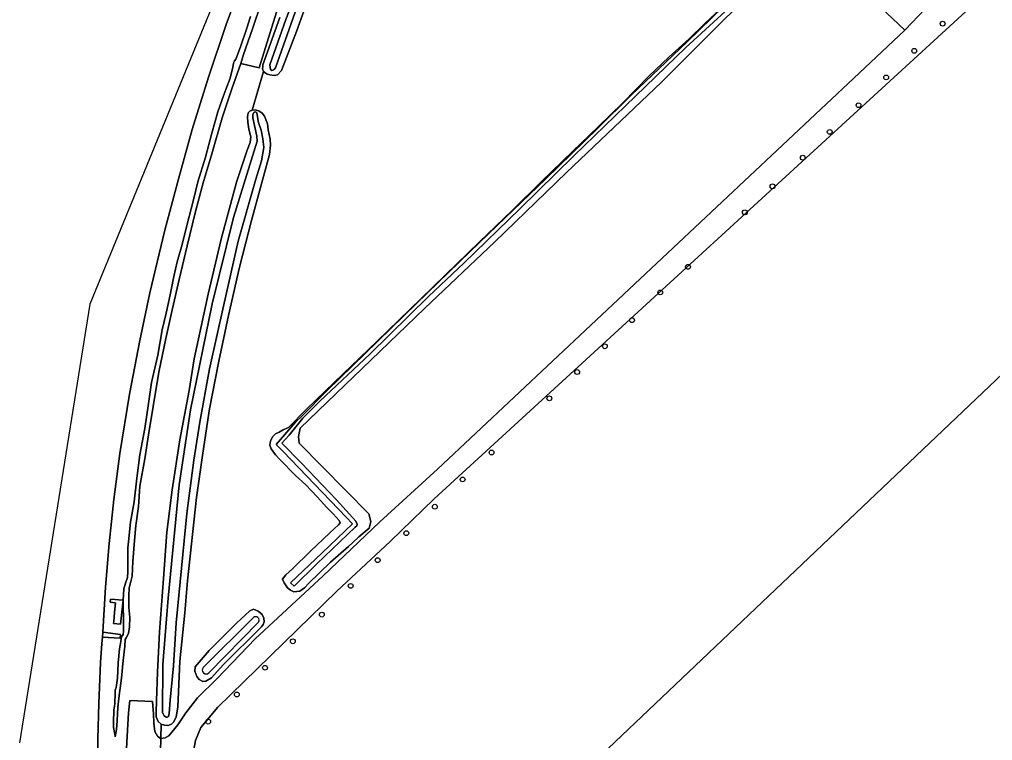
# Model space of a CAD drawing. Extents: x 156141 to 158132, y 385651 to 388333.
# Drawn here: x 156156.8 to 156355, y 387802.7 to 387949.4 of the extents above; entities that cross this region are included whole.
import ezdxf

# ---------------------------------------------------------------- set-up
doc = ezdxf.new("R2010")
doc.units = 0
for name, color, linetype in [('IMGEO_Berm_groen', 7, 'Continuous'), ('IMGEO_Berm_onverhard', 7, 'Continuous'), ('IMGEO_Boom', 7, 'Continuous'), ('IMGEO_Erf', 7, 'Continuous'), ('IMGEO_Greppel_droge_sloot', 7, 'Continuous'), ('IMGEO_Groenvoorziening', 7, 'Continuous'), ('IMGEO_Oever', 7, 'Continuous'), ('IMGEO_Pand', 7, 'Continuous'), ('IMGEO_Rijbaan_autosnelweg', 7, 'Continuous'), ('IMGEO_Rijbaan_lokaal_onverhard', 7, 'Continuous'), ('IMGEO_Terreindeel_open', 7, 'Continuous'), ('IMGEO_Waterloop', 7, 'Continuous')]:
    doc.layers.add(name, color=color, linetype=linetype)

msp = doc.modelspace()

# ---------------------------------------------------------------- linework, layer by layer
at = {"layer": 'IMGEO_Berm_groen'}
for points in [[(156203.36, 387960.37), (156198.94, 387948.4), (156195.34, 387937.73), (156192.04, 387927.03), (156189.29, 387917.22), (156186.46, 387906.55), (156183.39, 387893.79), (156181.33, 387884.1), (156179.23, 387873.19), (156177.32, 387861.08), (156176.09, 387851.75), (156175.13, 387842.77), (156174.39, 387833.9), (156173.85, 387824.7), (156177.44, 387824.25), (156177.36, 387823.47), (156173.73, 387823.73), (156173.64, 387822.41), (156173.36, 387818.54), (156173.04, 387810.17), (156172.8, 387802.97), (156172.74, 387794.88)], [(156211.44, 387958.16), (156205.63, 387939.6), (156201.93, 387940.49), (156200.12, 387935.3), (156198.13, 387929.43), (156196.04, 387922.1), (156194.24, 387916.19), (156192.6, 387910.06), (156190.97, 387903.39), (156189.34, 387896.48), (156188.03, 387890.61), (156186.64, 387884.48), (156185.24, 387877.65), (156184.06, 387870.68), (156183.11, 387864.86), (156182.37, 387859.98), (156181.38, 387854.43), (156181.08, 387850.27), (156180.57, 387846.43), (156180.3, 387843.36), (156179.95, 387839.07), (156179.8, 387836.14), (156179.52, 387835.03), (156179.18, 387833.76), (156179.15, 387832.08), (156179.15, 387829.73), (156179.29, 387827.71), (156179.26, 387825.79), (156179.04, 387824.43), (156178.61, 387823.57), (156178.34, 387823.2), (156178.3, 387821.86), (156177.98, 387818.95), (156177.64, 387815.38), (156177.17, 387811.83), (156176.89, 387809.45), (156176.75, 387806.69), (156176.59, 387804.9), (156176.36, 387803.43), (156176.24, 387803.92), (156176.02, 387805.3), (156176, 387806.31), (156176.07, 387808.82), (156176.17, 387809.73), (156176.29, 387810.16), (156176.37, 387812.44), (156176.36, 387812.91), (156176.57, 387813.44), (156176.84, 387815.36), (156176.97, 387818.46), (156177.21, 387821.32), (156177.46, 387822.82), (156177.64, 387823.78), (156177.96, 387824.24), (156178.06, 387824.93), (156178.04, 387826.14), (156178, 387831.25), (156178.12, 387833.55), (156178.46, 387834.67), (156178.82, 387835.83), (156178.93, 387836.99), (156178.91, 387839.4), (156178.93, 387841.89), (156179.06, 387843.13), (156179.47, 387847.1), (156180.2, 387851.24), (156180.72, 387856.06), (156181.38, 387860.84), (156182.35, 387866.21), (156183.15, 387871.25), (156183.73, 387875.52), (156185.01, 387881.13), (156185.89, 387886.26), (156186.7, 387889.68), (156187.53, 387893.37), (156188.3, 387897.1), (156188.93, 387900.11), (156189.97, 387903.6), (156190.96, 387907.47), (156192.23, 387912.44), (156193.18, 387916.4), (156194.71, 387921.4), (156196.03, 387926.28), (156197.26, 387930.61), (156198.44, 387934.1), (156198.86, 387935.16), (156199.73, 387937.48), (156200.31, 387939.75), (156200.43, 387940.5), (156200.49, 387940.78), (156200.65, 387940.99), (156200.91, 387941.33), (156201.87, 387943.86), (156203.12, 387947.64), (156203.93, 387950.02)], [(156203.93, 387950.02), (156203.12, 387947.64), (156201.87, 387943.86), (156200.91, 387941.33), (156200.65, 387940.99), (156200.49, 387940.78), (156200.43, 387940.5), (156200.31, 387939.75), (156199.73, 387937.48), (156198.86, 387935.16), (156198.44, 387934.1), (156197.26, 387930.61), (156196.03, 387926.28), (156194.71, 387921.4), (156193.18, 387916.4), (156192.23, 387912.44), (156190.96, 387907.47), (156189.97, 387903.6), (156188.93, 387900.11), (156188.3, 387897.1), (156187.53, 387893.37), (156186.7, 387889.68), (156185.89, 387886.26), (156185.01, 387881.13), (156183.73, 387875.52), (156183.15, 387871.25), (156182.35, 387866.21), (156181.38, 387860.84), (156180.72, 387856.06), (156180.2, 387851.24), (156179.47, 387847.1), (156179.06, 387843.13), (156178.93, 387841.89), (156178.91, 387839.4), (156178.93, 387836.99), (156178.82, 387835.83), (156178.46, 387834.67), (156178.12, 387833.55), (156178, 387831.25), (156178.04, 387826.14), (156178.06, 387824.93), (156177.96, 387824.24), (156177.64, 387823.78), (156177.46, 387822.82), (156177.21, 387821.32), (156176.97, 387818.46), (156176.84, 387815.36), (156176.57, 387813.44), (156176.36, 387812.91), (156176.37, 387812.44), (156176.29, 387810.16), (156176.17, 387809.73), (156176.07, 387808.82), (156176, 387806.31), (156176.02, 387805.3), (156176.24, 387803.92), (156176.36, 387803.43), (156176.59, 387804.9), (156176.75, 387806.69), (156176.89, 387809.45), (156177.17, 387811.83), (156177.64, 387815.38), (156177.98, 387818.95), (156178.3, 387821.86), (156178.34, 387823.2), (156178.61, 387823.57), (156179.04, 387824.43), (156179.26, 387825.79), (156179.29, 387827.71), (156179.15, 387829.73), (156179.15, 387832.08), (156179.18, 387833.76), (156179.52, 387835.03), (156179.8, 387836.14), (156179.95, 387839.07), (156180.3, 387843.36), (156180.57, 387846.43), (156181.08, 387850.27), (156181.38, 387854.43), (156182.37, 387859.98), (156183.11, 387864.86), (156184.06, 387870.68), (156185.24, 387877.65), (156186.64, 387884.48), (156188.03, 387890.61), (156189.34, 387896.48), (156190.97, 387903.39), (156192.6, 387910.06), (156194.24, 387916.19), (156196.04, 387922.1), (156198.13, 387929.43), (156200.12, 387935.3), (156201.93, 387940.49), (156202.45, 387942.31), (156204.32, 387947.55), (156206.05, 387952.76)], [(156178.5, 387798.33), (156178.77, 387803.56), (156179.05, 387808.32), (156179.31, 387810.82), (156183.97, 387810.61), (156184.12, 387808.06), (156184.23, 387806.18), (156184.42, 387804.51), (156184.95, 387803.53), (156185.56, 387803.09), (156185.64, 387803.1), (156185.7, 387806), (156185.1, 387806.56), (156184.69, 387807.45), (156184.69, 387808.47), (156184.76, 387810.74), (156184.94, 387816.56), (156185.39, 387824.76), (156186.16, 387835.67), (156186.88, 387845.08), (156187.94, 387853.7), (156189.52, 387863.88), (156191.39, 387873.89), (156192.43, 387880.38), (156195.27, 387893.51), (156197.89, 387904.72), (156201.07, 387916.3), (156203.24, 387922.86), (156203.84, 387924.4), (156203.99, 387925.58), (156203.59, 387927.13), (156203.35, 387928.55), (156203.26, 387929.62), (156203.45, 387930.44), (156203.73, 387930.76), (156204.21, 387931.01), (156206.56, 387938.88), (156206.37, 387939.37), (156206.42, 387939.89), (156206.44, 387940.23), (156209.87, 387949.85)]]:
    msp.add_lwpolyline(points, dxfattribs=at)
msp.add_lwpolyline([(156178, 387831.25), (156177.43, 387826.36), (156176.02, 387826.51), (156176.06, 387826.86), (156176.21, 387828.7), (156176.43, 387830.66), (156175.31, 387830.84), (156175.39, 387831.45)], close=True, dxfattribs=at)
at = {"layer": 'IMGEO_Berm_onverhard'}
msp.add_lwpolyline([(156178.5, 387798.33), (156185.52, 387797.91), (156185.64, 387803.1), (156185.56, 387803.09), (156184.95, 387803.53), (156184.42, 387804.51), (156184.23, 387806.18), (156184.12, 387808.06), (156183.97, 387810.61), (156179.31, 387810.82), (156179.05, 387808.32), (156178.77, 387803.56)], close=True, dxfattribs=at)
at = {"layer": 'IMGEO_Boom'}
for centre in [(156344.84, 387948.59), (156339.06, 387943.05), (156333.34, 387937.64), (156327.72, 387931.98), (156321.85, 387926.55), (156316.36, 387921.31), (156310.2, 387915.48), (156304.56, 387910.18), (156292.99, 387899.08), (156287.33, 387893.88), (156281.58, 387888.23), (156276.07, 387882.91), (156270.41, 387877.67), (156264.76, 387872.32), (156252.99, 387861.29), (156247.09, 387855.81), (156241.44, 387850.25), (156235.62, 387844.86), (156229.79, 387839.37), (156224.29, 387834.13), (156218.42, 387828.29), (156212.51, 387822.86), (156206.86, 387817.47), (156201.11, 387812.02), (156195.29, 387806.51)]:
    msp.add_circle(centre, 0.489, dxfattribs=at)
at = {"layer": 'IMGEO_Erf'}
for points in [[(156324.58, 387959.24), (156337.15, 387947.25), (156349.55, 387960.36)], [(156354.46, 387955.58), (156241.28, 387851.86), (156232.32, 387843.14), (156221.47, 387833.09), (156197.18, 387809.38), (156195.52, 387807.41), (156193.77, 387805.31), (156192.71, 387802.68), (156192.35, 387800.86), (156192.1, 387797.52), (156192.76, 387794.16), (156193.3, 387792.65), (156202, 387784.95), (156206.14, 387780.21), (156212.43, 387773.56), (156222.11, 387763.13), (156235.73, 387748.21), (156242.05, 387741.5), (156242.87, 387734.94), (156243.92, 387730.46), (156243.92, 387729.61), (156247.36, 387726.27), (156249.25, 387725.09), (156276.69, 387696.53)], [(156269.51, 387716.77), (156262.1, 387724.57), (156258.31, 387728.55), (156221.48, 387767.29), (156220.05, 387768.79), (156215.64, 387773.42), (156218.72, 387776.36), (156225.83, 387783.16), (156231.56, 387788.64), (156246.82, 387772.59), (156370.75, 387890.36), (156456.37, 387800.39), (156460.64, 387795.89), (156457.2, 387792.62), (156460.27, 387789.4), (156466.18, 387783.18), (156454.13, 387771.74), (156550.24, 387670.79)]]:
    msp.add_lwpolyline(points, dxfattribs=at)
at = {"layer": 'IMGEO_Greppel_droge_sloot'}
msp.add_lwpolyline([(156300.28, 387952.16), (156292.75, 387944.81), (156281.51, 387934.11), (156274.55, 387927.24), (156263.94, 387916.93), (156254.12, 387907.5), (156248.58, 387902.12), (156237.7, 387891.65), (156227.26, 387881.42), (156219.51, 387873.92), (156214.4, 387868.75), (156213.08, 387867.45), (156209.13, 387862.92), (156210.57, 387861.49), (156223.4, 387848.14), (156224.66, 387846.76), (156218.39, 387840.79), (156212.05, 387834.79), (156212.77, 387834.11), (156217.41, 387838.64), (156225.23, 387846.08), (156225.56, 387846.34), (156225.63, 387846.67), (156225.37, 387847.34), (156221.39, 387851.65), (156214.3, 387859.14), (156210.27, 387863.17), (156211.74, 387864.79), (156214.58, 387868.27), (156218.08, 387871.78), (156228.18, 387881.29), (156240.13, 387893.02), (156247.42, 387899.9), (156258.73, 387910.88), (156269.76, 387921.7), (156280.25, 387931.85), (156292.57, 387943.76), (156306.18, 387956.32)], dxfattribs=at)
at = {"layer": 'IMGEO_Groenvoorziening'}
for points in [[(156349.55, 387960.36), (156337.15, 387947.25), (156327.86, 387938.54), (156241.97, 387857.93), (156230.24, 387847.15), (156218.72, 387836.2), (156204.84, 387823.38), (156197.11, 387815.3), (156193.11, 387811.35), (156190.74, 387808.31), (156189.1, 387805.85), (156187.24, 387803.62), (156187.11, 387803.53), (156186.55, 387803.18), (156185.64, 387803.1), (156185.52, 387797.91)], [(156217.79, 387959.66), (156213.25, 387947.01), (156210.18, 387939.08), (156209.37, 387938.17), (156208.7, 387938.04), (156207.84, 387938.14), (156207.16, 387938.38), (156206.56, 387938.88), (156204.21, 387931.01), (156204.86, 387931.08), (156205.62, 387930.85), (156206.3, 387930.36), (156206.74, 387929.76), (156207.34, 387928.23), (156207.5, 387926.97), (156207.89, 387925.05), (156207.97, 387923.84), (156207.78, 387921.94), (156204.12, 387908.54), (156201.65, 387899), (156199.42, 387889.17), (156197.43, 387879.88), (156195.58, 387870.21), (156194.17, 387861.15), (156192.87, 387852.11), (156191.08, 387835.14), (156190.55, 387828.65), (156189.49, 387818.78), (156189.13, 387809.45), (156188.78, 387807.45), (156188.27, 387806.45), (156187.83, 387806.01), (156187.16, 387805.7), (156187.08, 387805.71), (156186.41, 387805.76), (156185.7, 387806), (156185.64, 387803.1), (156186.55, 387803.18), (156187.11, 387803.53), (156187.24, 387803.62), (156189.1, 387805.85), (156190.74, 387808.31), (156193.11, 387811.35), (156197.11, 387815.3), (156204.84, 387823.38), (156218.72, 387836.2), (156230.24, 387847.15), (156241.97, 387857.93), (156327.86, 387938.54), (156337.15, 387947.25), (156324.58, 387959.24)], [(156310.53, 387959.57), (156298.06, 387947.16), (156287.62, 387936.69), (156268.28, 387918.28), (156253.63, 387904.18), (156239.36, 387890.58), (156213.98, 387866.22), (156213.65, 387864.54), (156213.82, 387863.22), (156228.01, 387848.79), (156228.41, 387847.26), (156228.08, 387845.86), (156225.95, 387844.13), (156225.84, 387843.98), (156223.83, 387842.16), (156220.2, 387838.98), (156215.77, 387834.69), (156214.86, 387833.77), (156213.93, 387833.03), (156212.7, 387832.96), (156212.05, 387833.24), (156211.43, 387833.75), (156210.76, 387834.75), (156210.44, 387835.53), (156211.09, 387836.39), (156212.44, 387837.58), (156216.14, 387841.19), (156220.07, 387844.96), (156221.85, 387846.56), (156222.17, 387847), (156221.92, 387847.48), (156220.7, 387848.78), (156219.43, 387850.08), (156217.47, 387852.25), (156215.15, 387854.73), (156213.06, 387856.6), (156209.85, 387859.86), (156208.99, 387860.79), (156208.11, 387862.02), (156207.86, 387862.76), (156207.95, 387863.57), (156208.37, 387864.45), (156208.98, 387865.1), (156209.74, 387865.45), (156210.58, 387865.88), (156211.61, 387866.41), (156215.24, 387870.03), (156220.94, 387875.56), (156229.72, 387883.98), (156238.59, 387892.6), (156243.58, 387897.45), (156250.44, 387904.09), (156257.17, 387910.57), (156263.16, 387916.44), (156269.48, 387922.55), (156274.7, 387927.58), (156279.71, 387932.47), (156285.03, 387937.88), (156289.06, 387941.79), (156293.21, 387945.51), (156296.44, 387948.62), (156299.67, 387951.7)], [(156192.35, 387800.86), (156192.71, 387802.68), (156193.77, 387805.31), (156195.52, 387807.41), (156197.18, 387809.38), (156221.47, 387833.09), (156232.32, 387843.14), (156241.28, 387851.86), (156354.46, 387955.58)]]:
    msp.add_lwpolyline(points, dxfattribs=at)
msp.add_lwpolyline([(156206.46, 387826.31), (156206.12, 387825.82), (156198.33, 387818.08), (156195.96, 387815.4), (156194.81, 387814.73), (156194.22, 387814.66), (156193.46, 387815.06), (156192.97, 387815.72), (156192.59, 387816.76), (156192.64, 387817.64), (156195.48, 387820.97), (156201.03, 387826.54), (156203.79, 387829.09), (156204.53, 387829.37), (156205.45, 387829.02), (156206.26, 387828.34), (156206.63, 387827.58), (156206.66, 387826.79)], close=True, dxfattribs=at)
at = {"layer": 'IMGEO_Oever'}
for points in [[(156212.99, 387950.93), (156208.99, 387939.6), (156208.67, 387939.2), (156208.23, 387939.06), (156207.98, 387939.26), (156207.82, 387940.18), (156211.08, 387949.44), (156217.88, 387966.88)], [(156209.87, 387949.85), (156206.44, 387940.23), (156206.42, 387939.89), (156206.37, 387939.37), (156206.56, 387938.88), (156207.16, 387938.38), (156207.84, 387938.14), (156208.7, 387938.04), (156209.37, 387938.17), (156210.18, 387939.08), (156213.25, 387947.01), (156217.79, 387959.66)], [(156299.67, 387951.7), (156296.44, 387948.62), (156293.21, 387945.51), (156289.06, 387941.79), (156285.03, 387937.88), (156279.71, 387932.47), (156274.7, 387927.58), (156269.48, 387922.55), (156263.16, 387916.44), (156257.17, 387910.57), (156250.44, 387904.09), (156243.58, 387897.45), (156238.59, 387892.6), (156229.72, 387883.98), (156220.94, 387875.56), (156215.24, 387870.03), (156211.61, 387866.41), (156210.58, 387865.88), (156209.74, 387865.45), (156208.98, 387865.1), (156208.37, 387864.45), (156207.95, 387863.57), (156207.86, 387862.76), (156208.11, 387862.02), (156208.99, 387860.79), (156209.85, 387859.86), (156213.06, 387856.6), (156215.15, 387854.73), (156217.47, 387852.25), (156219.43, 387850.08), (156220.7, 387848.78), (156221.92, 387847.48), (156222.17, 387847), (156221.85, 387846.56), (156220.07, 387844.96), (156216.14, 387841.19), (156212.44, 387837.58), (156211.09, 387836.39), (156210.44, 387835.53), (156210.76, 387834.75), (156211.43, 387833.75), (156212.05, 387833.24), (156212.7, 387832.96), (156213.93, 387833.03), (156214.86, 387833.77), (156215.77, 387834.69), (156220.2, 387838.98), (156223.83, 387842.16), (156225.84, 387843.98), (156225.95, 387844.13), (156228.08, 387845.86), (156228.41, 387847.26), (156228.01, 387848.79), (156213.82, 387863.22), (156213.65, 387864.54), (156213.98, 387866.22), (156239.36, 387890.58), (156253.63, 387904.18), (156268.28, 387918.28), (156287.62, 387936.69), (156298.06, 387947.16), (156310.53, 387959.57)], [(156306.18, 387956.32), (156292.57, 387943.76), (156280.25, 387931.85), (156269.76, 387921.7), (156258.73, 387910.88), (156247.42, 387899.9), (156240.13, 387893.02), (156228.18, 387881.29), (156218.08, 387871.78), (156214.58, 387868.27), (156211.74, 387864.79), (156210.27, 387863.17), (156214.3, 387859.14), (156221.39, 387851.65), (156225.37, 387847.34), (156225.63, 387846.67), (156225.56, 387846.34), (156225.23, 387846.08), (156217.41, 387838.64), (156212.77, 387834.11), (156212.05, 387834.79), (156218.39, 387840.79), (156224.66, 387846.76), (156223.4, 387848.14), (156210.57, 387861.49), (156209.13, 387862.92), (156213.08, 387867.45), (156214.4, 387868.75), (156219.51, 387873.92), (156227.26, 387881.42), (156237.7, 387891.65), (156248.58, 387902.12), (156254.12, 387907.5), (156263.94, 387916.93), (156274.55, 387927.24), (156281.51, 387934.11), (156292.75, 387944.81), (156300.28, 387952.16)], [(156194.28, 387817.52), (156204.51, 387827.69)], [(156205.55, 387826.78), (156195.4, 387816.43)]]:
    msp.add_lwpolyline(points, dxfattribs=at)
for points in [[(156195.58, 387870.21), (156197.43, 387879.88), (156199.42, 387889.17), (156201.65, 387899), (156204.12, 387908.54), (156207.78, 387921.94), (156207.97, 387923.84), (156207.89, 387925.05), (156207.5, 387926.97), (156207.34, 387928.23), (156206.74, 387929.76), (156206.3, 387930.36), (156205.62, 387930.85), (156204.86, 387931.08), (156204.21, 387931.01), (156203.73, 387930.76), (156203.45, 387930.44), (156203.26, 387929.62), (156203.35, 387928.55), (156203.59, 387927.13), (156203.99, 387925.58), (156203.84, 387924.4), (156203.24, 387922.86), (156201.07, 387916.3), (156197.89, 387904.72), (156195.27, 387893.51), (156192.43, 387880.38), (156191.39, 387873.89), (156189.52, 387863.88), (156187.94, 387853.7), (156186.88, 387845.08), (156186.16, 387835.67), (156185.39, 387824.76), (156184.94, 387816.56), (156184.76, 387810.74), (156184.69, 387808.47), (156184.69, 387807.45), (156185.1, 387806.56), (156185.7, 387806), (156186.41, 387805.76), (156187.08, 387805.71), (156187.16, 387805.7), (156187.83, 387806.01), (156188.27, 387806.45), (156188.78, 387807.45), (156189.13, 387809.45), (156189.49, 387818.78), (156190.55, 387828.65), (156191.08, 387835.14), (156192.87, 387852.11), (156194.17, 387861.15)], [(156190.92, 387848.86), (156188.75, 387826.64), (156188.24, 387817.85), (156187.51, 387810.89), (156187.3, 387808.17), (156187.2, 387807.56), (156187.06, 387807.47), (156186.96, 387807.39), (156186.7, 387807.39), (156186.33, 387807.69), (156185.97, 387808.39), (156186.05, 387818.15), (156187.11, 387831.63), (156189.36, 387854.68), (156191.7, 387869.98), (156196.1, 387891.54), (156200.41, 387909.1), (156205.22, 387924.64), (156205.16, 387925.69), (156204.35, 387929.44), (156204.39, 387930.1), (156204.65, 387930.58), (156204.96, 387930.61), (156205.17, 387930.47), (156205.53, 387928.49), (156206.08, 387926.93), (156206.42, 387925.12), (156206.59, 387923.35), (156206.14, 387920.68), (156204.97, 387916.91), (156201.36, 387904.32), (156198.37, 387891.1), (156195.58, 387878.34), (156193.57, 387867.46), (156192.38, 387859.71)], [(156206.26, 387828.34), (156205.45, 387829.02), (156204.53, 387829.37), (156203.79, 387829.09), (156201.03, 387826.54), (156195.48, 387820.97), (156192.64, 387817.64), (156192.59, 387816.76), (156192.97, 387815.72), (156193.46, 387815.06), (156194.22, 387814.66), (156194.81, 387814.73), (156195.96, 387815.4), (156198.33, 387818.08), (156206.12, 387825.82), (156206.46, 387826.31), (156206.66, 387826.79), (156206.63, 387827.58)]]:
    msp.add_lwpolyline(points, close=True, dxfattribs=at)
for centre, radius, start, end in [((156204.95, 387827.15), 0.704, 328.9044, 129.1669), ((156194.85, 387816.99), 0.784, 137.1549, 314.9641)]:
    msp.add_arc(centre, radius, start, end, dxfattribs=at)
at = {"layer": 'IMGEO_Pand'}
msp.add_lwpolyline([(156550.24, 387670.79), (156454.13, 387771.74), (156466.18, 387783.18), (156460.27, 387789.4), (156457.2, 387792.62), (156460.64, 387795.89), (156456.37, 387800.39), (156370.75, 387890.36), (156246.82, 387772.59), (156231.56, 387788.64), (156225.83, 387783.16), (156218.72, 387776.36), (156215.64, 387773.42), (156220.05, 387768.79), (156221.48, 387767.29), (156258.31, 387728.55), (156262.1, 387724.57), (156269.51, 387716.77)], dxfattribs=at)
at = {"layer": 'IMGEO_Rijbaan_autosnelweg'}
for points in [[(156226.04, 388025.07), (156171.18, 387891.5), (156156.85, 387802.21)], [(156172.74, 387794.88), (156172.8, 387802.97), (156173.04, 387810.17), (156173.36, 387818.54), (156173.64, 387822.41), (156173.73, 387823.73), (156173.85, 387824.7), (156174.39, 387833.9), (156175.13, 387842.77), (156176.09, 387851.75), (156177.32, 387861.08), (156179.23, 387873.19), (156181.33, 387884.1), (156183.39, 387893.79), (156186.46, 387906.55), (156189.29, 387917.22), (156192.04, 387927.03), (156195.34, 387937.73), (156198.94, 387948.4), (156203.36, 387960.37)]]:
    msp.add_lwpolyline(points, dxfattribs=at)
at = {"layer": 'IMGEO_Rijbaan_lokaal_onverhard'}
msp.add_lwpolyline([(156206.05, 387952.76), (156204.32, 387947.55), (156202.45, 387942.31), (156201.93, 387940.49), (156205.63, 387939.6), (156211.44, 387958.16)], dxfattribs=at)
at = {"layer": 'IMGEO_Terreindeel_open'}
for points in [[(156178, 387831.25), (156175.39, 387831.45), (156175.31, 387830.84), (156176.43, 387830.66), (156176.21, 387828.7), (156176.06, 387826.86), (156176.02, 387826.51), (156177.43, 387826.36)], [(156173.85, 387824.7), (156173.73, 387823.73), (156177.36, 387823.47), (156177.44, 387824.25)]]:
    msp.add_lwpolyline(points, close=True, dxfattribs=at)
at = {"layer": 'IMGEO_Waterloop'}
for points in [[(156217.88, 387966.88), (156211.08, 387949.44), (156207.82, 387940.18), (156207.98, 387939.26), (156208.23, 387939.06), (156208.67, 387939.2), (156208.99, 387939.6), (156212.99, 387950.93)], [(156204.51, 387827.69), (156194.28, 387817.52)], [(156195.4, 387816.43), (156205.55, 387826.78)]]:
    msp.add_lwpolyline(points, dxfattribs=at)
msp.add_lwpolyline([(156201.36, 387904.32), (156204.97, 387916.91), (156206.14, 387920.68), (156206.59, 387923.35), (156206.42, 387925.12), (156206.08, 387926.93), (156205.53, 387928.49), (156205.17, 387930.47), (156204.96, 387930.61), (156204.65, 387930.58), (156204.39, 387930.1), (156204.35, 387929.44), (156205.16, 387925.69), (156205.22, 387924.64), (156200.41, 387909.1), (156196.1, 387891.54), (156191.7, 387869.98), (156189.36, 387854.68), (156187.11, 387831.63), (156186.05, 387818.15), (156185.97, 387808.39), (156186.33, 387807.69), (156186.7, 387807.39), (156186.96, 387807.39), (156187.06, 387807.47), (156187.2, 387807.56), (156187.3, 387808.17), (156187.51, 387810.89), (156188.24, 387817.85), (156188.75, 387826.64), (156190.92, 387848.86), (156192.38, 387859.71), (156193.57, 387867.46), (156195.58, 387878.34), (156198.37, 387891.1)], close=True, dxfattribs=at)
for centre, radius, start, end in [((156204.95, 387827.15), 0.704, 328.9044, 129.1669), ((156194.85, 387816.99), 0.784, 137.1549, 314.9641)]:
    msp.add_arc(centre, radius, start, end, dxfattribs=at)

doc.saveas('drawing.dxf')
